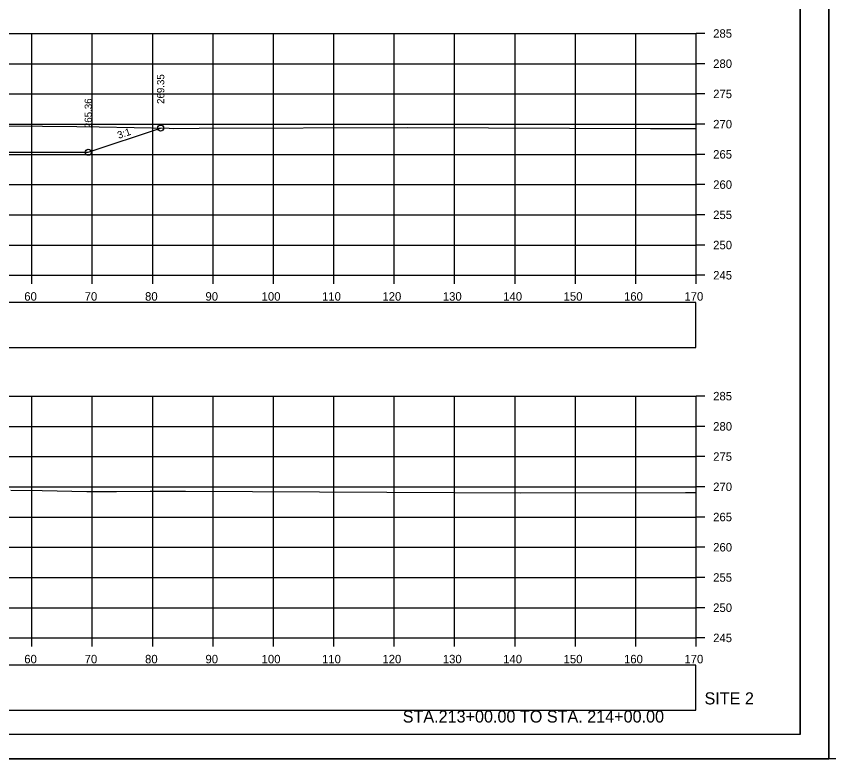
# Model space of a CAD drawing. Extents: x 4667 to 1632277, y -2100 to 724501.
# Drawn here: x 5834.6 to 5969.1, y -1750.4 to -1627.6 of the extents above; entities that cross this region are included whole.
import ezdxf

# ---------------------------------------------------------------- set-up
doc = ezdxf.new("R2010")
doc.units = 0
for name, color, linetype in [('R_Axis', 7, 'Continuous'), ('R_Axis Annot', 7, 'Continuous'), ('R_Border', 7, 'Continuous'), ('R_Draft', 7, 'Continuous'), ('R_Exist Surface', 7, 'Continuous'), ('R_Fin Surface', 7, 'Continuous'), ('R_Fin Surface Annot', 7, 'Continuous'), ('R_Grid', 7, 'Continuous'), ('R_No Plot', 7, 'Continuous'), ('R_Proposed CofA', 7, 'Continuous')]:
    doc.layers.add(name, color=color, linetype=linetype)

msp = doc.modelspace()

# ---------------------------------------------------------------- linework, layer by layer
at = {"layer": 'R_Axis'}
for p, q in [((5947.18, -1670.44), (5947.18, -1630.44)), ((5948.58, -1630.44), (5947.18, -1630.44)), ((5948.58, -1635.44), (5947.18, -1635.44)), ((5948.58, -1640.44), (5947.18, -1640.44)), ((5948.58, -1645.44), (5947.18, -1645.44)), ((5948.58, -1650.44), (5947.18, -1650.44)), ((5948.58, -1655.44), (5947.18, -1655.44)), ((5948.58, -1660.44), (5947.18, -1660.44)), ((5948.58, -1665.44), (5947.18, -1665.44)), ((5667.18, -1670.44), (5947.18, -1670.44)), ((5837.18, -1671.84), (5837.18, -1670.44)), ((5847.18, -1671.84), (5847.18, -1670.44)), ((5857.18, -1671.84), (5857.18, -1670.44)), ((5867.18, -1671.84), (5867.18, -1670.44)), ((5877.18, -1671.84), (5877.18, -1670.44)), ((5887.18, -1671.84), (5887.18, -1670.44)), ((5897.18, -1671.84), (5897.18, -1670.44)), ((5907.18, -1671.84), (5907.18, -1670.44)), ((5917.18, -1671.84), (5917.18, -1670.44)), ((5927.18, -1671.84), (5927.18, -1670.44)), ((5937.18, -1671.84), (5937.18, -1670.44)), ((5947.18, -1671.84), (5947.18, -1670.44)), ((5948.58, -1670.44), (5947.18, -1670.44)), ((5947.18, -1730.44), (5947.18, -1690.44)), ((5948.58, -1690.44), (5947.18, -1690.44)), ((5948.58, -1695.44), (5947.18, -1695.44)), ((5948.58, -1700.44), (5947.18, -1700.44)), ((5948.58, -1705.44), (5947.18, -1705.44)), ((5948.58, -1710.44), (5947.18, -1710.44)), ((5948.58, -1715.44), (5947.18, -1715.44)), ((5948.58, -1720.44), (5947.18, -1720.44)), ((5948.58, -1725.44), (5947.18, -1725.44)), ((5667.18, -1730.44), (5947.18, -1730.44)), ((5837.18, -1731.84), (5837.18, -1730.44)), ((5847.18, -1731.84), (5847.18, -1730.44)), ((5857.18, -1731.84), (5857.18, -1730.44)), ((5867.18, -1731.84), (5867.18, -1730.44)), ((5877.18, -1731.84), (5877.18, -1730.44)), ((5887.18, -1731.84), (5887.18, -1730.44)), ((5897.18, -1731.84), (5897.18, -1730.44)), ((5907.18, -1731.84), (5907.18, -1730.44)), ((5917.18, -1731.84), (5917.18, -1730.44)), ((5927.18, -1731.84), (5927.18, -1730.44)), ((5937.18, -1731.84), (5937.18, -1730.44)), ((5947.18, -1731.84), (5947.18, -1730.44)), ((5948.58, -1730.44), (5947.18, -1730.44))]:
    msp.add_line(p, q, dxfattribs=at)
at = {"layer": 'R_Border'}
for q in [(5964.36, -1540.98), (5648.18, -1746.44)]:
    msp.add_line((5964.36, -1746.44), q, dxfattribs=at)
at = {"layer": 'R_Exist Surface'}
for points in [[(5833.23, -1645.74), (5844.62, -1645.81), (5848.32, -1645.88), (5859.89, -1646.12), (5860.69, -1646.14), (5864.86, -1646.13), (5899.38, -1646.01), (5939.63, -1646.15), (5947.18, -1646.16)], [(5833.72, -1705.98), (5838.88, -1706.04), (5846.27, -1706.23), (5851.17, -1706.19), (5856.77, -1706.14), (5862.6, -1706.18), (5918.16, -1706.44), (5945.38, -1706.4), (5947.18, -1706.4)]]:
    msp.add_lwpolyline(points, dxfattribs=at)
at = {"layer": 'R_Fin Surface'}
msp.add_lwpolyline([(5709.21, -1645.73), (5734.37, -1654.12), (5757.18, -1646.51), (5757.95, -1646.32), (5763.18, -1645.01), (5767.18, -1644.84), (5777.18, -1644.41), (5787.18, -1643.98), (5791.18, -1643.81), (5797.13, -1645.3), (5797.18, -1645.31), (5811.51, -1650.09), (5846.51, -1650.09), (5858.5, -1646.09)], dxfattribs=at)
at = {"layer": 'R_Grid'}
for p, q in [((5667.18, -1630.44), (5947.18, -1630.44)), ((5837.18, -1670.44), (5837.18, -1630.44)), ((5847.18, -1670.44), (5847.18, -1630.44)), ((5857.18, -1670.44), (5857.18, -1630.44)), ((5867.18, -1670.44), (5867.18, -1630.44)), ((5877.18, -1670.44), (5877.18, -1630.44)), ((5887.18, -1670.44), (5887.18, -1630.44)), ((5897.18, -1670.44), (5897.18, -1630.44)), ((5907.18, -1670.44), (5907.18, -1630.44)), ((5917.18, -1670.44), (5917.18, -1630.44)), ((5927.18, -1670.44), (5927.18, -1630.44)), ((5937.18, -1670.44), (5937.18, -1630.44)), ((5947.18, -1670.44), (5947.18, -1630.44)), ((5667.18, -1635.44), (5947.18, -1635.44)), ((5667.18, -1640.44), (5947.18, -1640.44)), ((5667.18, -1645.44), (5947.18, -1645.44)), ((5667.18, -1650.44), (5947.18, -1650.44)), ((5667.18, -1655.44), (5947.18, -1655.44)), ((5667.18, -1660.44), (5947.18, -1660.44)), ((5667.18, -1665.44), (5947.18, -1665.44)), ((5667.18, -1670.44), (5947.18, -1670.44)), ((5667.18, -1690.44), (5947.18, -1690.44)), ((5837.18, -1730.44), (5837.18, -1690.44)), ((5847.18, -1730.44), (5847.18, -1690.44)), ((5857.18, -1730.44), (5857.18, -1690.44)), ((5867.18, -1730.44), (5867.18, -1690.44)), ((5877.18, -1730.44), (5877.18, -1690.44)), ((5887.18, -1730.44), (5887.18, -1690.44)), ((5897.18, -1730.44), (5897.18, -1690.44)), ((5907.18, -1730.44), (5907.18, -1690.44)), ((5917.18, -1730.44), (5917.18, -1690.44)), ((5927.18, -1730.44), (5927.18, -1690.44)), ((5937.18, -1730.44), (5937.18, -1690.44)), ((5947.18, -1730.44), (5947.18, -1690.44)), ((5667.18, -1695.44), (5947.18, -1695.44)), ((5667.18, -1700.44), (5947.18, -1700.44)), ((5667.18, -1705.44), (5947.18, -1705.44)), ((5667.18, -1710.44), (5947.18, -1710.44)), ((5667.18, -1715.44), (5947.18, -1715.44)), ((5667.18, -1720.44), (5947.18, -1720.44)), ((5667.18, -1725.44), (5947.18, -1725.44)), ((5667.18, -1730.44), (5947.18, -1730.44))]:
    msp.add_line(p, q, dxfattribs=at)
at = {"layer": 'R_No Plot'}
msp.add_line((5635.78, -1750.42), (5969.12, -1750.42), dxfattribs=at)
for points in [[(5635.78, -1537.09), (5969.12, -1537.09), (5969.12, -1750.43), (5635.78, -1750.43)], [(5969.12, -1537.09), (6302.46, -1537.09), (6302.46, -1750.43), (5969.12, -1750.43)], [(5882.1, -1540.98), (5901.72, -1540.98), (5901.72, -1550.86), (5917.84, -1550.86), (5941.04, -1550.86), (5941.04, -1575.2), (5964.36, -1575.2), (5964.36, -1746.44), (5648.18, -1746.44), (5648.18, -1540.98)]]:
    msp.add_lwpolyline(points, close=True, dxfattribs=at)
for centre in [(5858.5, -1646.09), (5846.51, -1650.09)]:
    msp.add_circle(centre, 0.5, dxfattribs=at)
at = {"layer": 'R_Proposed CofA'}
for points in [[(5667.23, -1682.39), (5947.13, -1682.39), (5947.13, -1674.97), (5667.23, -1674.97)], [(5667.23, -1742.39), (5947.13, -1742.39), (5947.13, -1734.97), (5667.23, -1734.97)]]:
    msp.add_lwpolyline(points, close=True, dxfattribs=at)

# ---------------------------------------------------------------- texts
at = {"layer": 'R_Axis Annot'}
for s, p in [('285', (5949.98, -1631.14)), ('280', (5949.98, -1636.14)), ('275', (5949.98, -1641.14)), ('270', (5949.98, -1646.14)), ('265', (5949.98, -1651.14)), ('260', (5949.98, -1656.14)), ('255', (5949.98, -1661.14)), ('250', (5949.98, -1666.14)), ('245', (5949.98, -1671.14)), ('60', (5835.92, -1674.64)), ('70', (5845.92, -1674.64)), ('80', (5855.92, -1674.64)), ('90', (5865.92, -1674.64)), ('100', (5875.22, -1674.64)), ('110', (5885.22, -1674.64)), ('120', (5895.22, -1674.64)), ('130', (5905.22, -1674.64)), ('140', (5915.22, -1674.64)), ('150', (5925.22, -1674.64)), ('160', (5935.22, -1674.64)), ('170', (5945.22, -1674.64)), ('285', (5949.98, -1691.14)), ('280', (5949.98, -1696.14)), ('275', (5949.98, -1701.14)), ('270', (5949.98, -1706.14)), ('265', (5949.98, -1711.14)), ('260', (5949.98, -1716.14)), ('255', (5949.98, -1721.14)), ('250', (5949.98, -1726.14)), ('245', (5949.98, -1731.14)), ('60', (5835.92, -1734.64)), ('70', (5845.92, -1734.64)), ('80', (5855.92, -1734.64)), ('90', (5865.92, -1734.64)), ('100', (5875.22, -1734.64)), ('110', (5885.22, -1734.64)), ('120', (5895.22, -1734.64)), ('130', (5905.22, -1734.64)), ('140', (5915.22, -1734.64)), ('150', (5925.22, -1734.64)), ('160', (5935.22, -1734.64)), ('170', (5945.22, -1734.64))]:
    msp.add_text(s, height=1.4, dxfattribs=at).set_placement(p)
at = {"layer": 'R_Draft'}
for s, p in [('SITE 2', (5948.55, -1741.44)), ('STA.213+00.00 TO STA. 214+00.00', (5898.58, -1744.44))]:
    msp.add_text(s, height=2, dxfattribs=at).set_placement(p)
at = {"layer": 'R_Fin Surface Annot'}
for s, rotation, p in [('269.35', 90, (5859.1, -1642.09)), ('265.36', 90, (5847.11, -1646.09)), ('3:1', 18.4349, (5851.56, -1647.88))]:
    msp.add_text(s, height=1.2, rotation=rotation, dxfattribs=at).set_placement(p)

doc.saveas('drawing.dxf')
